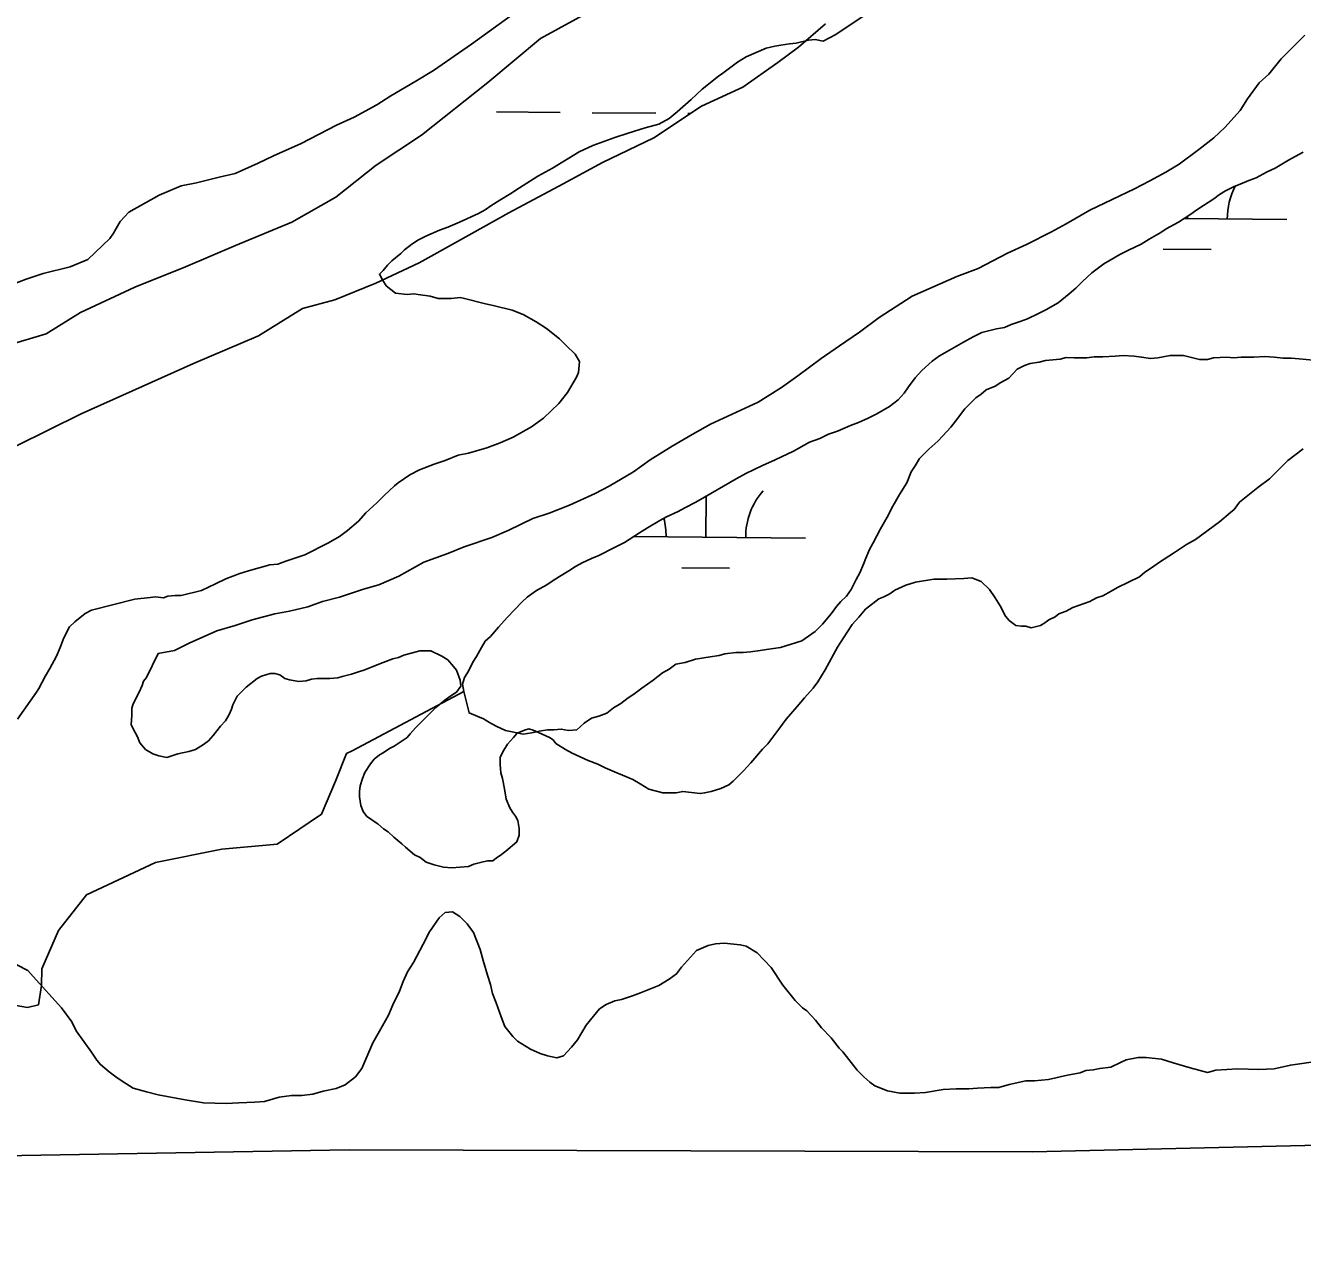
# Model space of a CAD drawing. Extents: x 3271442 to 3309282, y 752266 to 777610.
# Drawn here: x 3282097 to 3282738, y 761152 to 761769 of the extents above; entities that cross this region are included whole.
import ezdxf

# ---------------------------------------------------------------- set-up
doc = ezdxf.new("R2010")
doc.units = 0
for name, color, linetype in [('V-SITE-VEGE', 7, 'Continuous'), ('V-TOPO-SHOR', 7, 'Continuous'), ('V-WETL-SWMP', 7, 'Continuous')]:
    doc.layers.add(name, color=color, linetype=linetype)

msp = doc.modelspace()

# ---------------------------------------------------------------- linework, layer by layer
at = {"layer": 'V-SITE-VEGE'}
for points in [[(3282090.03, 761638.95), (3282097.02, 761641.52), (3282105.49, 761644.45), (3282119.11, 761647.73), (3282127.95, 761651.4), (3282139.01, 761662.05), (3282140.85, 761664.62), (3282144.18, 761670.5), (3282148.6, 761675.28), (3282163.7, 761683.71), (3282174.75, 761688.48), (3282182.48, 761689.94), (3282193.89, 761692.86), (3282201.99, 761694.69), (3282213.41, 761699.82), (3282221.14, 761703.48), (3282235.14, 761709.71), (3282252.81, 761718.88), (3282261.65, 761722.91), (3282273.07, 761729.15), (3282280.07, 761733.55), (3282292.59, 761740.89), (3282301.44, 761746.39), (3282320.59, 761759.61), (3282343.44, 761776.12)], [(3282523.75, 761778.01), (3282503.48, 761764.43), (3282497.22, 761761.13), (3282493.18, 761761.88), (3282489.86, 761761.51), (3282483.61, 761760.05), (3282480.29, 761759.69), (3282475.88, 761758.96), (3282472.93, 761758.6), (3282468.51, 761757.51), (3282458.57, 761753.11), (3282454.15, 761750.54), (3282446.78, 761745.03), (3282444.57, 761743.56), (3282436.46, 761736.95), (3282430.93, 761731.81), (3282423.93, 761725.57), (3282419.88, 761722.27), (3282414.72, 761719.33), (3282407.73, 761717.5), (3282399.26, 761714.94), (3282392.63, 761712.75), (3282381.58, 761708.71), (3282374.59, 761705.42), (3282361.33, 761697.35), (3282353.96, 761693.31), (3282344.75, 761687.44), (3282340.33, 761684.51), (3282334.8, 761681.2), (3282330.35, 761678.32), (3282327.44, 761676.43), (3282324.12, 761674.6), (3282314.55, 761670.2), (3282308.65, 761667.63), (3282304.6, 761666.17), (3282297.61, 761663.24), (3282293.93, 761661.4), (3282290.6, 761659.2), (3282286.92, 761656.27), (3282285.08, 761654.43), (3282280.66, 761650.76), (3282278.45, 761648.55), (3282276.23, 761645.98), (3282274.39, 761644.15), (3282275.86, 761641.2), (3282277.69, 761638.25), (3282282.47, 761634.56), (3282288.35, 761633.82), (3282291.67, 761634.18), (3282293.88, 761633.81), (3282299.76, 761633.06), (3282303.81, 761631.95), (3282310.43, 761631.94), (3282314.85, 761632.3), (3282317.06, 761631.93), (3282326.98, 761629.33), (3282332.13, 761628.22), (3282340.96, 761626), (3282346.48, 761623.78), (3282353.09, 761620.09), (3282358.24, 761616.77), (3282364.85, 761611.6), (3282368.16, 761608.29), (3282372.57, 761603.86), (3282374.77, 761600.18), (3282374.39, 761594.66), (3282373.28, 761592.45), (3282368.85, 761584.73), (3282364.43, 761579.22), (3282356.69, 761571.88), (3282350.79, 761567.47), (3282341.58, 761562.34), (3282334.96, 761559.4), (3282328.33, 761556.84), (3282319.12, 761554.28), (3282313.97, 761553.19), (3282307.34, 761550.62), (3282301.82, 761548.79), (3282294.46, 761545.86), (3282289.67, 761543.29), (3282283.77, 761539.26), (3282281.93, 761537.79), (3282276.77, 761533.02), (3282273.08, 761529.34), (3282267.56, 761524.2), (3282263.87, 761520.16), (3282258.34, 761515.38)], [(3282150.71, 761415.85), (3282149.62, 761418.07), (3282149.99, 761422.48), (3282150, 761426.16), (3282150.74, 761428.37), (3282153.69, 761434.25), (3282155.17, 761437.56), (3282155.91, 761439.76), (3282157.39, 761441.6), (3282163.29, 761453.73), (3282171.39, 761455.19), (3282178.76, 761458.86), (3282192.75, 761465.09), (3282201.96, 761467.65), (3282210.42, 761470.58), (3282221.83, 761473.5), (3282229.2, 761474.96), (3282238.4, 761477.15), (3282245.76, 761479.71), (3282254.23, 761481.91), (3282266.38, 761485.93), (3282274.12, 761488.12), (3282284.06, 761492.52), (3282296.58, 761499.49), (3282308.73, 761503.89), (3282316.83, 761507.19), (3282330.82, 761511.94), (3282339.29, 761515.61), (3282351.45, 761521.47), (3282359.55, 761524.04), (3282369.86, 761528.07), (3282382.75, 761533.93), (3282389.75, 761537.6), (3282401.9, 761544.94), (3282410.37, 761550.81), (3282421.43, 761557.78), (3282431.37, 761563.65), (3282440.58, 761568.78), (3282464.52, 761579.78), (3282476.31, 761587.12), (3282484.41, 761592.99), (3282496.2, 761601.8), (3282505.41, 761608.04), (3282515.36, 761615.02), (3282525.31, 761622.35), (3282541.89, 761633), (3282564.35, 761642.9), (3282575.03, 761646.92), (3282589.76, 761654.62), (3282599.33, 761659.02), (3282611.86, 761665.26), (3282619.22, 761669.29), (3282631.01, 761676.26), (3282653.48, 761686.89), (3282661.21, 761690.93), (3282669.31, 761695.33), (3282675.94, 761699.36), (3282685.89, 761706.71), (3282693.26, 761712.58), (3282698.79, 761717.72), (3282706.53, 761726.17), (3282710.22, 761732.05), (3282716.13, 761740.14), (3282720.92, 761744.55), (3282727.19, 761752.26), (3282738.98, 761764.02)], [(3282738.25, 761556.48), (3282730.51, 761550.61), (3282721.29, 761541.42), (3282715.4, 761537.02), (3282706.19, 761529.68), (3282703.6, 761526), (3282701.76, 761524.53), (3282696.23, 761519.76), (3282684.07, 761510.95), (3282679.65, 761508.38), (3282673.02, 761503.98), (3282666.02, 761499.57), (3282661.97, 761496.64), (3282658.65, 761494.44), (3282656.08, 761492.23), (3282645.03, 761486.73), (3282641.71, 761484.9), (3282637.66, 761482.7), (3282634.35, 761481.6), (3282631.03, 761479.77), (3282622.56, 761476.84), (3282619.25, 761475), (3282615.56, 761473.54), (3282613.72, 761472.07), (3282610.41, 761470.6), (3282608.56, 761469.13), (3282606.35, 761467.67), (3282601.57, 761466.57), (3282599, 761467.31), (3282596.79, 761467.32), (3282593.84, 761467.69), (3282590.54, 761470.27), (3282588.7, 761472.48), (3282586.13, 761477.64), (3282583.56, 761481.69), (3282580.63, 761485.74), (3282576.59, 761489.8), (3282571.81, 761491.65), (3282567.76, 761491.29), (3282559.3, 761490.93), (3282552.67, 761490.94), (3282543.47, 761489.49), (3282538.69, 761488.03), (3282533.16, 761485.46), (3282530.58, 761483.62), (3282527.63, 761482.16), (3282525.05, 761481.06), (3282518.43, 761475.92), (3282515.11, 761471.88), (3282511.79, 761468.2), (3282507.36, 761461.58), (3282504.41, 761456.81), (3282498.13, 761445.41), (3282494.44, 761439.53), (3282492.23, 761436.22), (3282487.81, 761431.45), (3282484.12, 761427.04), (3282478.59, 761420.79), (3282474.9, 761415.65), (3282469.37, 761408.3), (3282466.78, 761405.73), (3282460.88, 761398.75), (3282457.2, 761394.71), (3282452.04, 761389.56), (3282449.83, 761387.73), (3282445.78, 761385.89), (3282440.99, 761384.43), (3282437.67, 761383.7), (3282435.47, 761383.33), (3282426.64, 761384.45), (3282423.33, 761383.73), (3282416.7, 761383.74), (3282409.71, 761385.59), (3282405.3, 761388.17), (3282401.62, 761390.39), (3282396.48, 761392.6), (3282393.54, 761393.71), (3282387.65, 761396.3), (3282383.98, 761398.15), (3282379.2, 761400), (3282371.11, 761403.69), (3282367.8, 761405.53), (3282363.02, 761408.49), (3282361.55, 761410.33), (3282359.71, 761411.43), (3282354.2, 761414.02), (3282351.62, 761415.13), (3282349.42, 761415.87), (3282347.21, 761415.14), (3282343.53, 761413.67), (3282341.68, 761411.47), (3282338.73, 761408.16), (3282336.89, 761405.22), (3282335.04, 761401.55), (3282335.04, 761397.87), (3282335.4, 761393.82), (3282336.13, 761390.87), (3282337.22, 761385.72), (3282337.95, 761380.56)], [(3282258.34, 761515.38), (3282254.29, 761512.45), (3282248.76, 761509.15), (3282236.98, 761503.28), (3282232.93, 761501.81), (3282227.4, 761499.98), (3282223.35, 761498.52), (3282219.3, 761498.16), (3282208.63, 761495.23), (3282204.21, 761493.77), (3282197.21, 761491.21), (3282192.06, 761488.64), (3282185.06, 761485.34), (3282174.75, 761482.78), (3282171.81, 761482.79), (3282168.13, 761482.43), (3282165.92, 761481.69), (3282161.87, 761482.07), (3282159.3, 761481.71), (3282151.57, 761480.98), (3282129.85, 761475.5), (3282126.53, 761473.67), (3282121.37, 761469.63), (3282118.79, 761467.06), (3282115.84, 761461.54), (3282113.99, 761456.76), (3282112.14, 761452.35), (3282108.82, 761446.1), (3282106.61, 761442.43), (3282103.28, 761436.18), (3282102.18, 761434.34), (3282092.59, 761420.74)], [(3282337.95, 761380.56), (3282339.78, 761376.15), (3282341.25, 761373.94), (3282342.72, 761372.09), (3282343.82, 761369.88), (3282344.55, 761365.83), (3282344.54, 761362.52), (3282343.43, 761359.21), (3282337.9, 761354.44), (3282334.96, 761352.24), (3282333.11, 761351.14), (3282331.27, 761349.67), (3282328.7, 761349.67), (3282325.75, 761348.94), (3282321.7, 761347.84), (3282319.12, 761346.75), (3282310.66, 761346.03), (3282306.61, 761346.4), (3282301.83, 761347.51), (3282297.79, 761348.99), (3282294.84, 761351.2), (3282291.9, 761352.68), (3282287.49, 761356.37), (3282285.66, 761358.21), (3282281.62, 761361.53), (3282278.68, 761364.11), (3282276.47, 761365.59), (3282273.53, 761368.17), (3282271.7, 761369.28), (3282269.86, 761370.75), (3282268.02, 761371.86), (3282266.19, 761374.44), (3282265.09, 761377.38), (3282264.36, 761381.8), (3282264.36, 761384.38), (3282264.74, 761387.32), (3282265.85, 761391), (3282266.96, 761393.94), (3282269.91, 761398.35), (3282271.75, 761400.55), (3282274.33, 761402.76), (3282276.18, 761403.86), (3282279.49, 761406.06), (3282281.7, 761407.16), (3282288.33, 761411.56), (3282289.8, 761413.4), (3282292.39, 761416.34), (3282302.71, 761426.62), (3282307.13, 761430.3), (3282309.71, 761432.13), (3282313.02, 761434.33), (3282315.24, 761437.27), (3282314.87, 761440.22), (3282313.04, 761445.37), (3282311.58, 761447.21), (3282308.64, 761450.53), (3282305.7, 761452.38), (3282300.18, 761454.96), (3282294.66, 761454.97), (3282286.56, 761452.78), (3282283.98, 761451.68), (3282281.04, 761450.95), (3282276.25, 761449.12), (3282274.04, 761448.39), (3282267.05, 761445.45), (3282263.37, 761444.35), (3282260.42, 761443.26), (3282255.63, 761442.16), (3282253.43, 761441.43), (3282249.38, 761441.07), (3282243.12, 761441.08), (3282240.18, 761440.72), (3282237.6, 761439.99), (3282233.92, 761439.63), (3282229.14, 761440.37), (3282226.93, 761441.11), (3282224.36, 761442.95), (3282221.78, 761443.7), (3282219.57, 761443.7), (3282215.16, 761442.24), (3282212.95, 761441.14), (3282207.42, 761436.73), (3282203, 761432.32), (3282200.78, 761427.91), (3282200.04, 761425.7), (3282198.93, 761423.13), (3282197.09, 761419.82), (3282194.51, 761417.25), (3282190.82, 761412.47), (3282188.61, 761409.9), (3282186.02, 761408.07), (3282181.97, 761405.5), (3282178.66, 761404.4), (3282173.14, 761403.3), (3282167.62, 761401.48), (3282163.57, 761402.22), (3282160.63, 761403.33), (3282156.95, 761405.54), (3282154.02, 761408.86), (3282152.92, 761411.8), (3282150.71, 761415.85)], [(3282092.37, 761297.47), (3282097.88, 761294.52), (3282100.45, 761291.57), (3282114.77, 761275.72), (3282119.91, 761268.72), (3282122.11, 761264.3), (3282129.82, 761253.62), (3282132.39, 761249.57), (3282134.23, 761247.35), (3282138.64, 761243.66), (3282142.68, 761240.71), (3282147.09, 761237.76), (3282150.76, 761235.55), (3282157.39, 761233.7), (3282163.27, 761232.21), (3282176.88, 761229.61), (3282186.08, 761228.13), (3282197.48, 761227.74), (3282203.74, 761228.1), (3282211.83, 761228.45), (3282216.62, 761228.81), (3282223.98, 761231.01), (3282230.24, 761231.73), (3282235.39, 761231.72), (3282240.91, 761232.45), (3282246.06, 761233.91), (3282252.69, 761235.37), (3282257.11, 761237.2), (3282262.27, 761241.24), (3282265.59, 761245.28), (3282271.13, 761258.15), (3282274.45, 761264.03), (3282278.88, 761272.12), (3282281.1, 761277.27), (3282284.42, 761284.25), (3282286.27, 761289.03), (3282288.49, 761293.81), (3282291.44, 761298.59), (3282296.24, 761307.78), (3282299.56, 761314.03), (3282304.36, 761321.01), (3282307.31, 761323.58), (3282310.99, 761323.95), (3282314.67, 761321.73), (3282318.34, 761318.05), (3282321.64, 761313.62), (3282324.94, 761305.16), (3282326.4, 761299.63), (3282328.59, 761292.27), (3282330.06, 761287.48), (3282331.15, 761283.07)], [(3282331.15, 761283.07), (3282332.98, 761278.28), (3282335.55, 761271.28), (3282337.38, 761266.49), (3282341.42, 761261.34), (3282343.62, 761259.13), (3282350.24, 761255.07), (3282355.02, 761252.85), (3282358.7, 761251.74), (3282363.48, 761250.63), (3282366.79, 761251.72), (3282370.85, 761256.13), (3282373.8, 761259.81), (3282378.23, 761267.16), (3282381.91, 761271.57), (3282384.86, 761275.24), (3282388.18, 761277.44), (3282392.6, 761279.28), (3282395.91, 761280.01), (3282401.44, 761281.84), (3282405.48, 761283.3), (3282414.69, 761286.96), (3282419.85, 761290.27), (3282423.53, 761292.84), (3282426.11, 761296.14), (3282433.49, 761304.59), (3282439.38, 761307.16), (3282443.06, 761307.89), (3282447.48, 761308.25), (3282455.57, 761307.5), (3282458.51, 761306.76), (3282464.03, 761303.44), (3282471, 761296.06), (3282476.88, 761287.22), (3282483.12, 761279.48), (3282486.79, 761275.8), (3282489, 761274.32), (3282493.4, 761269.53), (3282496.34, 761265.84), (3282501.12, 761260.68), (3282505.16, 761255.53), (3282506.99, 761253.68), (3282514.33, 761244.47), (3282517.64, 761241.15), (3282520.58, 761238.57), (3282523.15, 761236.73), (3282529.4, 761234.14), (3282535.66, 761233.03), (3282543.02, 761233.01), (3282548.54, 761233.37), (3282557.37, 761234.83), (3282564, 761235.18), (3282570.25, 761235.17), (3282574.67, 761235.53), (3282581.29, 761235.89), (3282585.34, 761235.88), (3282590.49, 761237.34), (3282598.96, 761239.17), (3282603.37, 761239.16), (3282610.37, 761239.89), (3282619.94, 761242.08), (3282626.19, 761243.17), (3282629.14, 761244.27), (3282632.82, 761244.63), (3282636.14, 761245.36), (3282641.65, 761246.08), (3282646.44, 761248.28), (3282649.39, 761249.75), (3282655.28, 761250.84), (3282659.33, 761250.84), (3282667.05, 761250.09), (3282672.94, 761248.24), (3282681.39, 761245.65), (3282685.81, 761244.53), (3282690.22, 761243.42), (3282694.27, 761244.52), (3282705.31, 761245.24), (3282715.98, 761244.85), (3282723.71, 761245.2), (3282731.81, 761247.03), (3282746.9, 761249.21)]]:
    msp.add_lwpolyline(points, dxfattribs=at)
at = {"layer": 'V-TOPO-SHOR'}
for points in [[(3282072.82, 761280.36), (3282097.7, 761276), (3282103.24, 761277.34), (3282104.71, 761287.02), (3282104.77, 761295.32), (3282113.24, 761314.63), (3282127.23, 761332.5), (3282161.96, 761348.83), (3282195.23, 761355.47), (3282222.93, 761358.01), (3282245.2, 761373.05), (3282252.26, 761389.6), (3282257.9, 761403.4), (3282260.68, 761404.76), (3282316.78, 761434.55)], [(3284074.28, 761123.42), (3284006.51, 761140.06), (3283940.5, 761154.9), (3283901.26, 761164.16), (3283874.59, 761180.47), (3283838.99, 761198.63), (3283803.44, 761222.16), (3283499.52, 761210.36), (3283404.82, 761212.93), (3283294.11, 761224.57), (3283163.6, 761220.28), (3282882.93, 761210.08), (3282602.28, 761203.46), (3282259.14, 761204.49), (3281978.51, 761199.66), (3281833.7, 761193.7), (3281808.86, 761215.35)]]:
    msp.add_lwpolyline(points, dxfattribs=at)
at = {"layer": 'V-WETL-SWMP'}
for p, q in [((3282333.19, 761725.53), (3282365.19, 761725.27)), ((3282381.19, 761725.14), (3282413.19, 761724.87)), ((3282429.19, 761724.74), (3282430.67, 761724.73)), ((3282678.39, 761671.95), (3282730.07, 761671.52)), ((3282680.08, 761671.93), (3282680.08, 761673.04)), ((3282667.95, 761656.6), (3282691.95, 761656.4)), ((3282438.28, 761512.06), (3282438.45, 761532.68)), ((3282401.95, 761512.36), (3282488.28, 761511.64)), ((3282426.15, 761496.72), (3282450.15, 761496.53))]:
    msp.add_line(p, q, dxfattribs=at)
for points in [[(3282087.48, 761608.27), (3282106.99, 761614.13), (3282124.3, 761624.77), (3282151.56, 761637.6), (3282176.96, 761647.85), (3282202.01, 761658.48), (3282230.36, 761670.21), (3282252.46, 761682.68), (3282272.73, 761698.83), (3282295.57, 761713.88), (3282328.73, 761740.31), (3282355.27, 761762.34), (3282381.79, 761777.02)], [(3282498.42, 761769.82), (3282484.78, 761758.07), (3282474.47, 761750.36), (3282456.78, 761737.88), (3282436.16, 761728.35), (3282412.21, 761712.57), (3282386.43, 761700.1), (3282366.54, 761689.47), (3282339.29, 761674.8), (3282313.5, 761660.49), (3282294.35, 761649.85), (3282272.62, 761639.59), (3282252, 761631.16), (3282235.8, 761626.78), (3282213.7, 761613.2), (3282180.93, 761599.28), (3282124.58, 761573.99), (3282092.17, 761557.85)], [(3282323.75, 761422.03), (3282319.34, 761423.88), (3282316.78, 761434.55), (3282316.05, 761438.23), (3282317.16, 761441.54), (3282319.01, 761444.85), (3282321.22, 761449.26), (3282323.07, 761452.2), (3282325.65, 761456.61), (3282327.5, 761459.92), (3282330.08, 761462.13), (3282334.13, 761466.9), (3282338.56, 761471.68), (3282345.93, 761479.39), (3282348.51, 761481.96), (3282353.3, 761485.27), (3282358.46, 761488.2), (3282361.04, 761490.04), (3282364.72, 761492.24), (3282369.51, 761495.17), (3282372.83, 761497.38), (3282376.14, 761499.21), (3282380.93, 761501.41), (3282384.61, 761502.87), (3282392.35, 761506.91), (3282397.5, 761509.47), (3282404.87, 761514.24), (3282408.92, 761516.81), (3282415.18, 761520.48), (3282418.5, 761522.32), (3282424.39, 761524.88), (3282427.71, 761526.71), (3282433.23, 761529.65), (3282437.65, 761532.22), (3282443.91, 761535.89), (3282453.49, 761541.39), (3282458.28, 761543.96), (3282466.75, 761547.99), (3282473.01, 761550.92), (3282482.21, 761555.32), (3282490.32, 761559.72), (3282495.47, 761561.55), (3282499.89, 761563.75), (3282504.31, 761565.22), (3282510.94, 761568.15), (3282514.99, 761569.61), (3282519.78, 761571.81), (3282524.2, 761574.01), (3282530.46, 761577.68), (3282534.88, 761580.98), (3282537.83, 761584.29), (3282540.04, 761587.6), (3282543.36, 761592.01), (3282546.68, 761595.68), (3282551.84, 761600.46), (3282555.53, 761603.03), (3282560.68, 761605.96), (3282567.68, 761610), (3282572.47, 761612.56), (3282576.89, 761614.76), (3282584.25, 761616.59), (3282588.3, 761617.32), (3282591.62, 761618.79), (3282596.03, 761620.25), (3282599.72, 761621.71), (3282605.24, 761624.28), (3282608.92, 761626.11), (3282615.19, 761629.78), (3282620.71, 761634.19), (3282624.03, 761637.13), (3282627.35, 761640.43), (3282632.14, 761644.84), (3282638.03, 761649.24), (3282641.35, 761651.08), (3282646.14, 761654.01), (3282650.56, 761656.21), (3282656.82, 761659.15), (3282660.87, 761661.71), (3282666.76, 761665.02), (3282669.34, 761666.85), (3282675.6, 761670.15), (3282681.87, 761674.19), (3282684.81, 761676.39), (3282688.13, 761678.59), (3282693.29, 761681.9), (3282696.23, 761684.1), (3282699.18, 761685.93), (3282703.6, 761688.13), (3282706.55, 761689.23), (3282710.97, 761691.06), (3282714.65, 761692.53), (3282720.17, 761695.46), (3282724.22, 761697.3), (3282730.85, 761701.33), (3282734.17, 761703.17), (3282738.22, 761705.37)], [(3282690.2, 761601.32), (3282686.15, 761601.32), (3282678.06, 761603.18), (3282671.44, 761603.19), (3282665.18, 761602.1), (3282661.5, 761601.73), (3282657.08, 761602.48), (3282653.41, 761602.85), (3282647.89, 761603.23), (3282643.84, 761602.87), (3282637.58, 761602.51), (3282633.17, 761602.52), (3282629.49, 761602.16), (3282623.23, 761602.17), (3282619.18, 761602.18), (3282616.24, 761601.45), (3282608.88, 761600.72), (3282605.56, 761599.99), (3282601.15, 761599.27), (3282598.2, 761598.17), (3282594.52, 761596.33), (3282590.46, 761591.93), (3282586.41, 761589.72), (3282583.46, 761587.89), (3282579.05, 761586.06), (3282576.47, 761583.85), (3282573.89, 761582.02), (3282571.68, 761579.82), (3282568.36, 761576.51), (3282563.56, 761570.26), (3282561.35, 761567.32), (3282557.29, 761562.91), (3282554.71, 761560.34), (3282550.29, 761556.3), (3282547.71, 761553.73), (3282545.5, 761551.53), (3282543.29, 761547.85), (3282541.44, 761544.91), (3282539.22, 761539.4), (3282535.53, 761533.52), (3282532.21, 761527.63), (3282529.26, 761522.12), (3282525.94, 761516.24), (3282522.24, 761509.25), (3282520.4, 761505.94), (3282518.55, 761501.53), (3282517.44, 761498.59), (3282515.59, 761494.18), (3282513.75, 761490.87), (3282511.16, 761485.72), (3282508.95, 761482.42), (3282506, 761479.84), (3282503.79, 761477.27), (3282501.21, 761473.6), (3282496.78, 761468.45), (3282493.09, 761464.78), (3282486.46, 761460.01), (3282475.79, 761456.72), (3282468.79, 761455.62), (3282465.48, 761455.26), (3282460.69, 761454.54), (3282457.01, 761454.17), (3282453.33, 761454.18), (3282447.81, 761453.45), (3282444.87, 761452.72), (3282440.45, 761451.99), (3282433.09, 761450.9), (3282427.94, 761449.07), (3282423.15, 761448.35), (3282419.83, 761445.78), (3282416.52, 761443.94), (3282411.73, 761440.27), (3282406.2, 761436.23), (3282402.15, 761433.3), (3282399.2, 761431.46), (3282395.52, 761428.52), (3282391.83, 761426.32), (3282388.52, 761423.75), (3282384.47, 761422.29), (3282380.79, 761421.19), (3282377.1, 761418.62), (3282373.42, 761415.32), (3282369.37, 761414.96), (3282365.69, 761415.7), (3282362.01, 761415.34), (3282358.7, 761415.34), (3282354.65, 761414.61), (3282350.97, 761413.89), (3282346.55, 761413.16), (3282341.03, 761414.27), (3282337.72, 761415.01), (3282332.94, 761417.23), (3282329.63, 761419.07), (3282326.69, 761420.92), (3282323.75, 761422.03)], [(3282743.19, 761600.85), (3282736.2, 761601.6), (3282732.15, 761601.98), (3282728.1, 761601.98), (3282723.69, 761602.36), (3282718.91, 761602.74), (3282713.39, 761602.38), (3282707.13, 761602.39), (3282703.45, 761602.03), (3282699.77, 761602.4), (3282693.15, 761602.05), (3282690.2, 761601.32)]]:
    msp.add_lwpolyline(points, dxfattribs=at)
for centre, start, end in [((3282735.32, 761671.95), 152.32858, 180.29991), ((3282493.52, 761512.08), 138.75625, 180.29991), ((3282383.04, 761512.99), 358.75626, 14.15744)]:
    msp.add_arc(centre, 35.25, start, end, dxfattribs=at)

doc.saveas('drawing.dxf')
